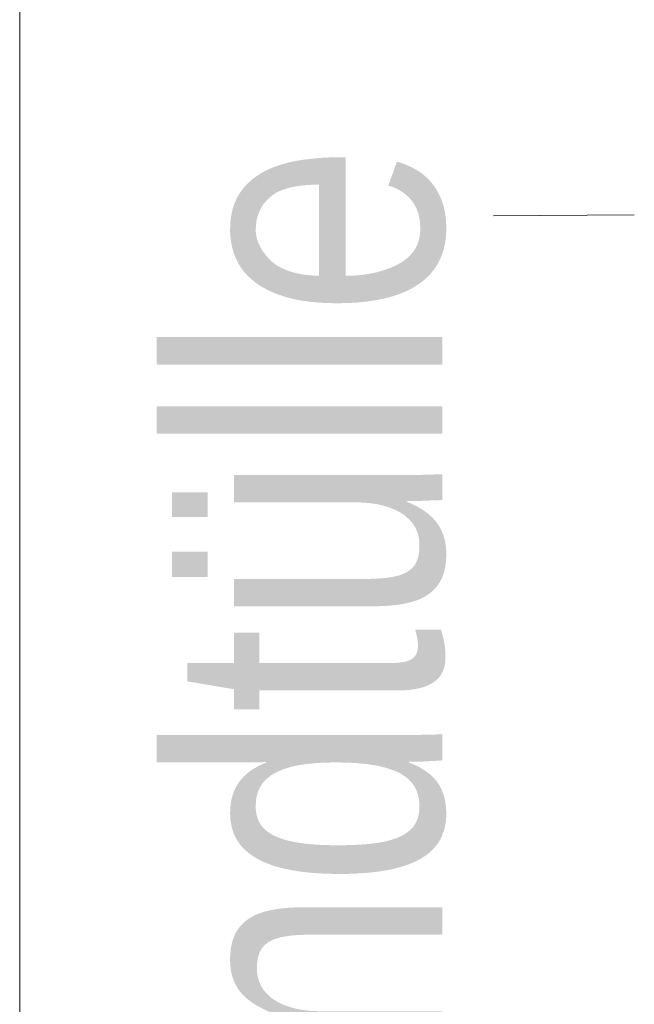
# Model space of a CAD drawing. Extents: x -620 to 300, y 62 to 1107.
# Tile 273 of 288: x 251.83 to 255, y 859.03 to 864.1. Entities that reach past the tile are written whole.
import ezdxf
from ezdxf.lldxf.tags import DXFTag

# ---------------------------------------------------------------- set-up
doc = ezdxf.new("R2010")
doc.units = 0
doc.layers.get('0').update_dxf_attribs({"lineweight": 35})
doc.layers.add('E_Detail_Beschriftung', color=7, linetype='Continuous', lineweight=13, true_color=0x009900)
doc.layers.add('E_Detail_Linie_Text_Bem', color=7, linetype='Continuous', lineweight=13)
doc.styles.get("Standard").update_dxf_attribs({"font": 'ARIALN.TTF'})
tags = doc.linetypes.add('fein_strichliert-A06G9G0V8I', pattern=[4, 1, -2, 1]).pattern_tags.tags
tags[8:9] = [DXFTag(74, 4), DXFTag(75, 0), DXFTag(340, '0'), DXFTag(46, 0.0), DXFTag(50, 0.0), DXFTag(44, 0.0), DXFTag(45, 0.0)]
tags[6:7] = [DXFTag(74, 4), DXFTag(75, 0), DXFTag(340, '0'), DXFTag(46, 0.0), DXFTag(50, 0.0), DXFTag(44, 0.0), DXFTag(45, 0.0)]
tags[4:5] = [DXFTag(74, 4), DXFTag(75, 0), DXFTag(340, '0'), DXFTag(46, 0.0), DXFTag(50, 0.0), DXFTag(44, 0.0), DXFTag(45, 0.0)]

# ---------------------------------------------------------------- blocks, each defined once
blk = doc.blocks.new('Referenz-A06G9G138I')
at = {"layer": 'E_Detail_Linie_Text_Bem', "linetype": 'fein_strichliert-A06G9G0V8I', "ltscale": 0.65}
blk.add_line((251.834, 823.2924), (251.834, 876.1717), dxfattribs=at)
at = {"layer": 'E_Detail_Linie_Text_Bem', "color": 0, "linetype": 'Continuous', "ltscale": 0.13}
blk.add_line((254.2779, 863.0886), (255.0039, 863.095), dxfattribs=at)
at = {"layer": 'E_Detail_Beschriftung', "linetype": 'Continuous', "ltscale": 0.13, "insert": (252.6142, 855.5281), "char_height": 1.4, "attachment_point": 1, "rotation": 90}
blk.add_mtext('{\\fArial Narrow;2x Endtülle}', dxfattribs=at)

msp = doc.modelspace()

# ---------------------------------------------------------------- block references
at = {"color": 8, "lineweight": 25, "ltscale": 0.25, "true_color": 0x808080}
msp.add_blockref('Referenz-A06G9G138I', (0, 0), dxfattribs=at)

doc.saveas('drawing.dxf')
